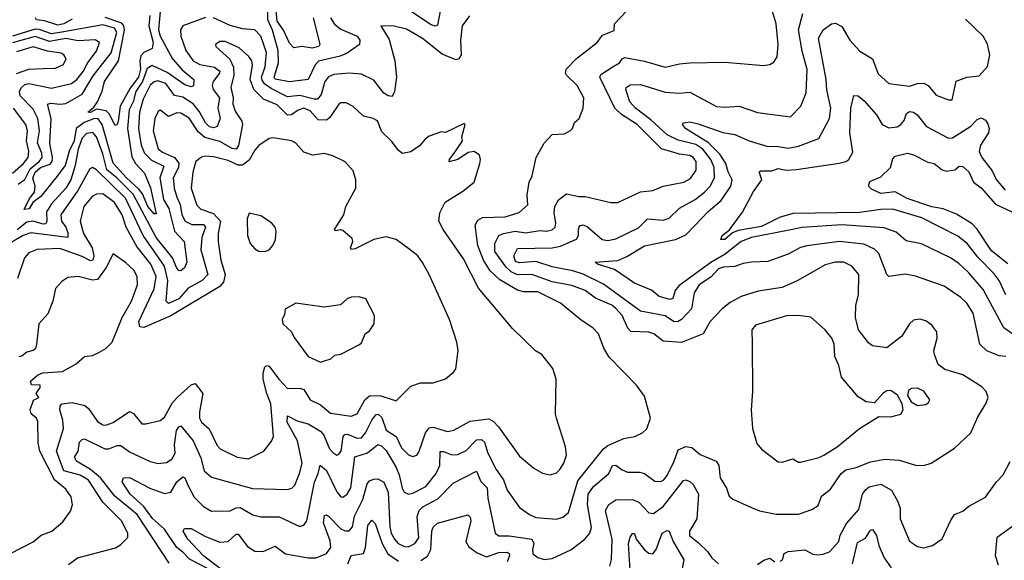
# Model space of a CAD drawing. Extents: x 1552294 to 1694791, y 811929 to 917222.
# Tile 388 of 643: x 1627470 to 1632267, y 909583 to 912215. Entities that reach past the tile are written whole.
import ezdxf

# ---------------------------------------------------------------- set-up
doc = ezdxf.new("R2010")
doc.units = 0

msp = doc.modelspace()

# ---------------------------------------------------------------- linework, layer by layer
at = {"layer": '0CON10XD'}
for points in [[(1628900.2, 912225), (1628917.2, 912155), (1628931.9, 912095), (1628926.9, 912085), (1628895, 912076.2), (1628845, 912084.5), (1628805, 912079.2), (1628785, 912101.9), (1628755.9, 912165), (1628725, 912209), (1628701.5, 912455)], [(1628984.1, 912224.1), (1629003.9, 912193.9), (1629035, 912168.9), (1629114.6, 912135), (1629126.8, 912115), (1629125.4, 912094.6), (1629065, 912052.6), (1629031.9, 912038.1), (1628926.5, 912013.5), (1628910.2, 911995), (1628875, 911924.7), (1628785, 911913.6), (1628715, 911925.4), (1628709.4, 911935), (1628731.5, 912005), (1628729.5, 912065), (1628701.4, 912165), (1628678.2, 912215), (1628677.8, 912285)], [(1629520, 912265), (1629505, 912189.2), (1629495, 912183.8), (1629475, 912190.9), (1629301.5, 912305)], [(1628375, 912226.7), (1628264.1, 912185.9), (1628253.7, 912166.3), (1628255.9, 912135.9), (1628278.9, 912065), (1628314.4, 912014.4), (1628347.1, 911997.1), (1628418.9, 911985), (1628444.6, 911965), (1628444, 911955), (1628413.1, 911915), (1628407.6, 911895), (1628413.2, 911875), (1628443, 911835), (1628435.2, 911785), (1628446, 911734), (1628432.5, 911695), (1628415, 911689), (1628395, 911693.7), (1628375, 911713.1), (1628346.3, 911766.3), (1628315.2, 911805), (1628265, 911838), (1628225, 911845.6), (1628182.2, 911905), (1628142.3, 911917.7), (1628125, 911912.9), (1628105, 911896.1), (1628071.1, 911828.9), (1628053, 911765), (1628049.6, 911685), (1628062.3, 911605), (1628078.8, 911565), (1628112.1, 911532.1), (1628172.5, 911502.5), (1628152.1, 911445), (1628170.2, 911340.2), (1628196.2, 911296.2), (1628224.9, 911184.9), (1628271.2, 911135), (1628284.2, 911035), (1628272.6, 911007.4), (1628255, 910992.1), (1628245, 910993.8), (1628235.4, 911005), (1628214.8, 911055), (1628134.9, 911155), (1628022.7, 911365), (1627943.8, 911445), (1627894.5, 911484.5), (1627875, 911561.5), (1627844.5, 911645), (1627826.6, 911666.6), (1627795, 911660.7), (1627775, 911639.3), (1627754.1, 911585), (1627739.6, 911505), (1627718.8, 911435), (1627695, 911395.7), (1627625, 911319.2), (1627600.3, 911279.7), (1627602.9, 911235), (1627597.9, 911222.1), (1627585, 911220.3), (1627535, 911234.9), (1627505, 911229.2), (1627458.2, 911191.8)], [(1627725, 912218), (1627685.5, 912195), (1627655, 912189.4), (1627590.6, 912210.6), (1627552.5, 912215), (1627547.5, 912225)], [(1628154.1, 912255), (1628146.8, 912166.8), (1628154.6, 912135), (1628213.8, 912025), (1628261.7, 911971.7), (1628317.9, 911925), (1628316.2, 911893.8), (1628305, 911888.1), (1628275, 911898.7), (1628188.8, 911958.8), (1628115, 911992.7), (1628091.5, 911978.5), (1628069, 911915), (1628055, 911895.3), (1628035.3, 911865), (1628022.5, 911815), (1628003.2, 911776.8), (1627995.9, 911685), (1628016.9, 911546.9), (1628035, 911514.7), (1628078.6, 911468.6), (1628106.8, 911396.8), (1628135, 911270), (1628125, 911270.4), (1628095, 911305.3), (1628067.7, 911367.7), (1628050.6, 911390.6), (1627990.1, 911445), (1627925, 911516.6), (1627871.8, 911705), (1627851.9, 911731.9), (1627835, 911733.5), (1627784.8, 911715.2), (1627744.8, 911685.2), (1627734.8, 911625), (1627710.9, 911575), (1627691.1, 911505), (1627646.8, 911445)], [(1628104.3, 912235.7), (1628099.1, 912185), (1628120.6, 912105), (1628115.2, 912074.8), (1628075, 912056.1), (1628060.9, 912039.1), (1628055.3, 912015), (1628058.5, 911975), (1628048.2, 911935), (1628008.2, 911881.8), (1627958.9, 911795), (1627949.7, 911720.3), (1627945, 911704.4), (1627935, 911700), (1627906.7, 911756.7), (1627892.1, 911772.1), (1627845, 911779.3), (1627815, 911764.3), (1627802.1, 911765), (1627830.9, 911789.1), (1627849.5, 911815), (1627871.9, 911868.1), (1627883.2, 911915), (1627952, 912015), (1627980.1, 912165), (1627977.5, 912185), (1627968.2, 912198.2), (1627886.2, 912226.2)], [(1628455, 909536.9), (1628365.7, 909605), (1628288.9, 909685), (1628266.7, 909725), (1628272.4, 909737.6), (1628305, 909737.3), (1628375, 909698.4), (1628445, 909670.4), (1628485, 909674.5), (1628525, 909710.6), (1628535, 909710.6), (1628579.5, 909649.5), (1628615, 909627.9), (1628656.7, 909625), (1628715, 909652), (1628765.8, 909615), (1628875, 909594.7), (1628915, 909595.3), (1628965, 909616.2), (1628985.2, 909644.7), (1628982.9, 909677.1), (1628950.9, 909765), (1628955, 909801.4), (1628965, 909804.4), (1628975, 909798.2), (1629035, 909735.7), (1629055, 909726.2), (1629075, 909726.6), (1629091.7, 909745), (1629102, 909798), (1629141.3, 909878.7), (1629163.7, 909955), (1629175, 909969.1), (1629195, 909978.5), (1629215, 909979.5), (1629245, 909963.3), (1629265.2, 909915), (1629273, 909745), (1629280.4, 909715), (1629295.5, 909685.5), (1629314.5, 909664.5), (1629345, 909649.4), (1629365, 909647.5), (1629395, 909664.6), (1629415, 909691.4), (1629407, 909795), (1629415.9, 909825), (1629435, 909842.4), (1629507.7, 909882.3), (1629581.5, 909958.5), (1629695, 910016.7), (1629717.1, 909967.1), (1629747.6, 909935), (1629750.9, 909885), (1629786.5, 909715), (1629805, 909701.8), (1629855, 909701.9), (1629965, 909686.3), (1629975.2, 909665.2), (1629967.8, 909635), (1629970, 909615), (1629995, 909596.7), (1630025, 909586.9), (1630065, 909591.1), (1630155.7, 909634.3), (1630224.1, 909685.9), (1630248.2, 909715), (1630256.8, 909743.2), (1630236.5, 909855), (1630239.4, 909905), (1630265, 909942.7), (1630340.6, 910005), (1630358.1, 910045), (1630375, 910045.8), (1630405, 910023.1), (1630432, 910012), (1630491.9, 910011.9), (1630515, 910006), (1630565, 909967.7), (1630593.4, 909966.6), (1630608.9, 909975), (1630623.9, 909996.1), (1630659.6, 910065), (1630678.5, 910121.5), (1630715, 910137.5), (1630745, 910131.8), (1630785, 910098.2), (1630862.9, 910065), (1630876.9, 910045), (1630882.2, 909985), (1630913.6, 909933.6), (1630926, 909895), (1630945, 909880), (1631038.8, 909838.8), (1631075, 909823.6), (1631155, 909807.8), (1631265, 909807.5), (1631329.2, 909830.8), (1631359.8, 909850.2), (1631376.9, 909895), (1631420.5, 909929.5), (1631472.7, 910005), (1631495, 910024), (1631545.2, 910034.8), (1631615, 910062.7), (1631684.7, 910075.3), (1631755, 910069.6), (1631835, 910046), (1631875, 910044.4), (1631911.2, 910055), (1632025, 910129.2), (1632105, 910204), (1632137.9, 910282.1), (1632176.7, 910345), (1632188, 910375), (1632179.2, 910405), (1632158.1, 910428.1), (1632065, 910485.4), (1631977.5, 910512.5), (1631945, 910536.9), (1631926.5, 910585), (1631924.5, 910605), (1631940, 910665), (1631939.2, 910695), (1631915, 910728), (1631885, 910749.2), (1631855, 910757.1), (1631825, 910752.5), (1631806, 910735), (1631767.5, 910675), (1631695, 910616.7), (1631625, 910627.1), (1631605, 910641.1), (1631557.3, 910705), (1631541.8, 910765), (1631544.7, 910825), (1631557.7, 910875), (1631557.9, 910975), (1631524.5, 911015), (1631485, 911035.3), (1631444.7, 911035.3), (1631395, 911021.8), (1631262, 910945), (1631185, 910911.8), (1631067.3, 910892.7), (1630985, 910867.9), (1630931.4, 910838.6), (1630892.4, 910807.6), (1630834.1, 910745), (1630799.4, 910685), (1630695, 910644.1), (1630605, 910649.3), (1630560, 910685), (1630535, 910693.5), (1630447.2, 910697.2), (1630432.5, 910712.5), (1630404.8, 910774.8), (1630375, 910809.7), (1630355, 910825.3), (1630275, 910859.5), (1630225, 910896.1), (1630160.3, 910920.3), (1630065, 910938.5), (1629965, 910973.8), (1629895, 910973.4), (1629865, 910987.5), (1629839.8, 911009.8), (1629785, 911086), (1629785.8, 911125), (1629805.2, 911164.8), (1629827.5, 911175), (1629884.8, 911185.2), (1629935, 911178.1), (1630005, 911188.9), (1630036.2, 911186.2), (1630065, 911191.6), (1630078.9, 911205), (1630082.8, 911225), (1630074.2, 911275), (1630077.3, 911305), (1630095, 911338.9), (1630135, 911366.7), (1630195, 911353.8), (1630225, 911354.4), (1630350, 911325), (1630385, 911325.8), (1630495, 911376.5), (1630555, 911383.5), (1630605.3, 911404.7), (1630705.6, 911424.4), (1630738.7, 911441.3), (1630766.7, 911483.3), (1630766.1, 911525), (1630751.6, 911545), (1630735, 911554), (1630685, 911559.8), (1630596.5, 911586.5), (1630477.8, 911705), (1630403, 911753), (1630369, 911785), (1630296.1, 911935), (1630301.5, 911948.5), (1630356.2, 911983.8), (1630392.2, 912005), (1630405.6, 912025), (1630418.1, 912031.9), (1630515, 912013.4), (1630615, 911984.6), (1630685, 912000.9), (1630735, 912005.5), (1630905, 912009.4), (1631095, 911993.1), (1631125, 911997.1), (1631145, 912008), (1631160.6, 912035), (1631165.5, 912095), (1631156.1, 912195), (1631138.1, 912255)], [(1629660.9, 912235), (1629626, 912185), (1629617.5, 912115), (1629621.1, 912045), (1629609.2, 912025), (1629595, 912019.5), (1629528.1, 912048.1), (1629433.2, 912123.2), (1629355, 912168.8), (1629295, 912183.3), (1629230, 912185), (1629269.7, 912119.7), (1629297.3, 912015), (1629305.9, 911935), (1629296.8, 911865), (1629285, 911841.9), (1629265, 911844.6), (1629245, 911857.3), (1629195, 911920.3), (1629135, 911950.5), (1629075, 911955.7), (1629001.3, 911948.7), (1628975, 911936.7), (1628956.1, 911913.9), (1628938.9, 911851.1), (1628921.1, 911828.9), (1628905, 911828), (1628835, 911846.6), (1628775, 911840.6), (1628695, 911880.9), (1628663.5, 911903.5), (1628650.7, 911920.7), (1628648, 911935), (1628665.6, 911985.6), (1628673.2, 912055), (1628645, 912134.5), (1628615, 912166.9), (1628555, 912171.6), (1628495, 912187.7), (1628415, 912224.8)], [(1629835.3, 911255.3), (1629903.8, 911276.2), (1629945.9, 911314.1), (1629942.5, 911362.5), (1629952.2, 911425), (1629966.9, 911455), (1629987.1, 911545), (1630025.7, 911614.3), (1630065, 911656), (1630125, 911660), (1630154.1, 911675.9), (1630163.3, 911685), (1630173.8, 911715), (1630195.8, 911735), (1630216, 911785), (1630219.2, 911835), (1630186.9, 911895), (1630134.2, 911945), (1630129.4, 911955), (1630133.1, 911975), (1630183.3, 912026.7), (1630284, 912105), (1630309.7, 912140.3), (1630367, 912163), (1630367.5, 912195), (1630424.2, 912255)], [(1632241.6, 910578.4), (1632183, 910603), (1632147.5, 910635), (1632115.7, 910785.7), (1632085.4, 910835), (1632055, 910862.9), (1631975, 910917.1), (1631835, 910966.5), (1631785, 910975.5), (1631704.3, 910964.3), (1631694.5, 910974.5), (1631656.2, 911076.2), (1631635, 911097.7), (1631582.3, 911122.3), (1631465, 911136.1), (1631305, 911114.7), (1631275, 911106.2), (1631215, 911072.9), (1631115, 911037.9), (1631035, 911035.4), (1630995, 911028.8), (1630955, 911013.4), (1630899.6, 911010.4), (1630875, 911001.9), (1630837.6, 910962.4), (1630780.4, 910925), (1630755.7, 910885), (1630742.7, 910807.3), (1630695, 910755.7), (1630675, 910744.8), (1630655, 910745.9), (1630615, 910772.9), (1630495, 910796.2), (1630315, 910928.3), (1630215, 910976), (1630165, 910993), (1630065, 911011.7), (1629985, 911038.6), (1629905, 911031.4), (1629885, 911038.3), (1629877.5, 911065), (1629895, 911100.4), (1630065, 911105.2), (1630105, 911113), (1630183.1, 911146.9), (1630192.7, 911165), (1630193.1, 911193.1), (1630198, 911212), (1630215, 911216.8), (1630236.7, 911206.7), (1630307.5, 911145), (1630335, 911140.3), (1630375, 911147.5), (1630485, 911201.8), (1630529.2, 911245), (1630605, 911239.7), (1630635, 911248.2), (1630685, 911297.1), (1630760.7, 911339.3), (1630807.3, 911375), (1630835, 911405.5), (1630854.8, 911445.2), (1630854.1, 911495), (1630837.8, 911535), (1630798.8, 911585), (1630765, 911607), (1630678.3, 911628.3), (1630625, 911654), (1630545, 911727.7), (1630470.3, 911785), (1630443.6, 911815), (1630423.9, 911876.1), (1630425.5, 911885), (1630445, 911897.6), (1630495, 911899.2), (1630615, 911863), (1630682.8, 911857.2), (1630735, 911862.7), (1630865, 911793.4), (1630905, 911788.7), (1630975, 911794.6), (1631065, 911763.1), (1631225, 911742.2), (1631275.8, 911794.2), (1631301.5, 911858.5), (1631307.6, 911972.4), (1631281.7, 912061.7), (1631264.4, 912165.6), (1631285.2, 912245)], [(1627646.8, 911445), (1627573.3, 911355), (1627534.7, 911325.3), (1627515.4, 911295), (1627491.4, 911291.4), (1627518.1, 911345), (1627542.8, 911375), (1627545.3, 911405), (1627533.3, 911443.3), (1627545, 911472.6), (1627571.3, 911495), (1627618.5, 911511.5), (1627628.7, 911525), (1627630.3, 911545), (1627616.8, 911613.2), (1627622.9, 911735), (1627606.2, 911803.8), (1627620.9, 911809.1), (1627665, 911803.9), (1627695, 911808.1), (1627775, 911852.9), (1627827.4, 911942.6), (1627915, 912054.8), (1627943, 912153), (1627932.3, 912175), (1627875, 912190.9), (1627675.1, 912154.9), (1627625, 912145.9), (1627565, 912168), (1627545, 912169), (1627435, 912134.8)], [(1631219.9, 911190.1), (1631035, 911154.4), (1630985, 911134.8), (1630907, 911073), (1630836.8, 911033.2), (1630680.8, 910919.2), (1630663.5, 910896.5), (1630652.9, 910857.1), (1630637.5, 910852.5), (1630585, 910867.5), (1630547.6, 910897.6), (1630465, 910932.7), (1630368.2, 910998.2), (1630285, 911024.7), (1630273.8, 911035), (1630385, 911042), (1630428.5, 911061.5), (1630515, 911114.7), (1630665.2, 911144.8), (1630715, 911167.5), (1630763.3, 911216.7), (1630825, 911281.8), (1630888.4, 911335), (1630935.4, 911404.6), (1630941, 911435), (1630921.6, 911475), (1630910.8, 911515), (1630880.8, 911560.8), (1630826.3, 911616.3), (1630713.3, 911685), (1630700, 911705), (1630705, 911713.3), (1630735, 911718.5), (1630775, 911708.5), (1630896.1, 911666.1), (1630955, 911656.7), (1631025, 911625.3), (1631115, 911597.9), (1631155, 911600), (1631215, 911590), (1631265, 911598.8), (1631363.8, 911636.2), (1631415, 911734.2), (1631422.9, 911785), (1631403.4, 911873.4), (1631400, 911925), (1631362.3, 912125), (1631385, 912165.6), (1631425, 912195.8), (1631445, 912199.4), (1631475, 912181.9), (1631514.6, 912115), (1631562.9, 912062.9), (1631625, 912025.6), (1631652.4, 911952.4), (1631705, 911905.5), (1631805, 911891.1), (1631845, 911905.4), (1631875, 911906.2), (1631895.8, 911895.8), (1631935, 911848.5), (1631995, 911825.7), (1632014, 911826), (1632033.3, 911916.7), (1632085, 911935.6), (1632145, 911942.5), (1632185, 911987.5), (1632197.3, 912045), (1632185, 912096.2), (1632164.7, 912134.7), (1632077.6, 912217.6)], [(1627462.3, 911415), (1627495, 911436.9), (1627520.5, 911489.5), (1627565.1, 911525), (1627579.9, 911545), (1627578.5, 911565), (1627557.1, 911615), (1627566.8, 911675), (1627558.7, 911735), (1627535, 911779.5), (1627472.1, 911845), (1627468.9, 911865), (1627476.4, 911883.6), (1627495, 911899.8), (1627515, 911904.8), (1627625, 911882), (1627723.1, 911905), (1627748.6, 911925), (1627781, 911965), (1627798.2, 912001.8), (1627845, 912061.8), (1627859.1, 912105), (1627836.9, 912116.9), (1627755, 912112.9), (1627694, 912124), (1627615, 912108.6), (1627545, 912133.8), (1627435, 912103)], [(1628198.5, 909568.5), (1628042.6, 909805), (1627932.8, 909895), (1627863, 909985), (1627815.6, 910025.6), (1627746.7, 910065), (1627736.8, 910085), (1627755.3, 910115), (1627762, 910158), (1627775, 910171.8), (1627785, 910173.8), (1627885, 910125.3), (1627905, 910125.3), (1627945, 910142), (1627962.4, 910142.4), (1628005, 910110.6), (1628105, 910064), (1628145, 910053.8), (1628185, 910058.4), (1628212, 910075), (1628226.8, 910105), (1628224.5, 910144.5), (1628234.4, 910215), (1628245, 910233.3), (1628255, 910236.9), (1628316, 910165), (1628352.4, 910082.4), (1628368.1, 910018.1), (1628405, 909986.9), (1628605, 909932.7), (1628775, 909927.5), (1628796, 909934), (1628810.7, 909949.3), (1628834.1, 910005), (1628845.8, 910055), (1628823, 910165), (1628772.8, 910255), (1628775, 910285.8), (1628822.2, 910262.2), (1628875, 910247.8), (1628935, 910211.6), (1628951.9, 910191.9), (1628979.7, 910125), (1628995, 910106.9), (1629015, 910095.5), (1629025, 910099.1), (1629036.1, 910115), (1629045.3, 910185), (1629054.5, 910195.5), (1629066.9, 910196.9), (1629115, 910177.8), (1629135, 910178.8), (1629155, 910202.9), (1629185.6, 910265), (1629205, 910290.4), (1629216, 910295), (1629235, 910277.8), (1629255.7, 910215.7), (1629304.1, 910185), (1629330.6, 910130.6), (1629365, 910096.7), (1629385, 910088.1), (1629404.5, 910095.5), (1629415, 910110), (1629446.8, 910203.2), (1629465, 910228.5), (1629485, 910231.8), (1629555, 910209.2), (1629585, 910217.1), (1629665, 910260.3), (1629755, 910270.9), (1629778.8, 910258.8), (1629802.8, 910232.8), (1629905, 910090.6), (1629975, 910031.9), (1630017.2, 910007.2), (1630055, 909999.4), (1630085, 910008.1), (1630102.2, 910025), (1630120.5, 910055), (1630133.5, 910095), (1630129.5, 910135), (1630085.8, 910274.2), (1630080.8, 910295), (1630084.1, 910464.1), (1630067, 910517), (1630013.8, 910585), (1629983.6, 910603.6), (1629871.1, 910711.1), (1629705, 910907.5), (1629631.6, 911051.6), (1629533.5, 911193.5), (1629511.4, 911235), (1629516.9, 911275), (1629543.8, 911326.2), (1629628.8, 911381.2), (1629683.8, 911425), (1629712.5, 911515), (1629715.7, 911535), (1629710.8, 911555), (1629684.2, 911574.2), (1629655, 911568.5), (1629605.3, 911534.7), (1629562.5, 911522.5), (1629564.2, 911535), (1629595, 911576.9), (1629626.7, 911625), (1629623.8, 911645), (1629640, 911705), (1629635, 911709.2), (1629545, 911666.7), (1629525, 911670), (1629465, 911647.5), (1629445, 911634.2), (1629418.2, 911601.8), (1629375, 911572.2), (1629335, 911563.8), (1629315, 911578.6), (1629282.5, 911622.5), (1629235, 911670), (1629212.7, 911722.7), (1629192, 911735), (1629145, 911745.4), (1629095, 911792.5), (1629060.4, 911810.4), (1629035, 911810.9), (1629025, 911804.4), (1628981.5, 911738.5), (1628965, 911726.3), (1628925, 911727.1), (1628885, 911771.7), (1628855, 911783.9), (1628826.2, 911775), (1628795, 911751.9), (1628775, 911750.2), (1628725, 911801), (1628658.7, 911828.7), (1628610.5, 911875), (1628593.3, 911925), (1628603.8, 911993.8), (1628600.3, 912015), (1628586.6, 912036.6), (1628538.9, 912078.9), (1628471.2, 912108.8), (1628445, 912109.4), (1628424, 912095), (1628426.2, 912085), (1628493.1, 912023.1), (1628511.1, 911985), (1628513.4, 911945), (1628498.6, 911885), (1628510.8, 911835), (1628508.9, 911805), (1628520.1, 911770.1), (1628551.6, 911721.6), (1628555.6, 911705), (1628536.6, 911603.4), (1628525, 911585.3), (1628505, 911588.3), (1628445, 911623), (1628371.7, 911641.7), (1628339, 911669), (1628295, 911735.3), (1628255, 911759.7), (1628235, 911761.8), (1628195, 911744.4), (1628155, 911774.2), (1628145, 911769.2), (1628128.5, 911735), (1628121.1, 911675), (1628145, 911587.3), (1628165, 911569.7), (1628225, 911544.8), (1628246, 911516), (1628243, 911495), (1628218, 911445), (1628222.2, 911395), (1628235, 911351.5), (1628251.2, 911315), (1628259.8, 911265), (1628275.8, 911235), (1628308.3, 911218.3), (1628365, 911217.3), (1628375, 911205.8), (1628357.5, 911155), (1628353, 911095), (1628386.5, 910975), (1628359.1, 910945), (1628291.3, 910908.7), (1628245, 910856.8), (1628195, 910832.7), (1628183.5, 910845), (1628191.2, 910945), (1628175, 911015.9), (1628072.3, 911165), (1627986.1, 911346.1), (1627845, 911484.7), (1627825, 911496.2), (1627811.6, 911488.4), (1627753.8, 911383.8), (1627670.8, 911265), (1627673.6, 911235), (1627694.8, 911205), (1627705, 911176.9), (1627704.6, 911155.4), (1627525, 911178.3), (1627486.9, 911165), (1627420.2, 911125)], [(1627455, 911953.1), (1627515, 911975.2), (1627585, 911977.1), (1627645, 911979.3), (1627683.1, 911996.9), (1627696.9, 912025), (1627685.8, 912045), (1627672, 912052), (1627605, 912061.5), (1627535, 912083.1), (1627455, 912059.1)], [(1632274.8, 910875), (1632242.4, 910945), (1632218.2, 910978.2), (1632138.4, 911058.4), (1632085.9, 911125), (1632041, 911161), (1631865, 911250.6), (1631725, 911293.1), (1631665, 911290.8), (1631564.2, 911275.8), (1631237.9, 911272.1), (1631175, 911253), (1631085, 911208.9), (1630970.8, 911189.2), (1630942.7, 911177.3), (1630905.5, 911145), (1630886.7, 911145), (1630892.5, 911165), (1630928.5, 911191.5), (1630992.5, 911277.5), (1631017, 911327), (1631045, 911378), (1631086.7, 911435), (1631073.3, 911475), (1631080.9, 911479.1), (1631135, 911480), (1631165, 911490.2), (1631205, 911482.1), (1631254.1, 911485.9), (1631463.3, 911516.7), (1631495.2, 911524.8), (1631509.6, 911535), (1631529.3, 911570.7), (1631515.3, 911665), (1631520, 911785), (1631535, 911846.2), (1631555, 911844.4), (1631585, 911820.5), (1631645, 911752.7), (1631672.7, 911705), (1631705, 911688.4), (1631745, 911693.5), (1631762.9, 911705), (1631779.2, 911725), (1631790.9, 911759.1), (1631805, 911769.1), (1631825, 911764.6), (1631842.3, 911752.3), (1631888.9, 911695), (1631995, 911638), (1632015, 911640.3), (1632103.8, 911696.2), (1632135, 911728.8), (1632155, 911737.5), (1632175, 911726.9), (1632187.8, 911707.8), (1632193.8, 911685), (1632190, 911665), (1632150.6, 911605), (1632145, 911573.8), (1632157.1, 911545), (1632208.9, 911478.9), (1632227, 911437), (1632272.1, 911385)], [(1627435, 911468), (1627488.5, 911515), (1627511, 911545), (1627514.8, 911575), (1627503.7, 911625), (1627507.8, 911675), (1627499.1, 911705), (1627439.6, 911785)], [(1627889.4, 910240.6), (1627925, 910254.1), (1628005, 910306.9), (1628025, 910297.8), (1628065, 910248.1), (1628085, 910246.9), (1628155, 910263.5), (1628175, 910280), (1628212.2, 910347.8), (1628236.5, 910375), (1628305, 910437.3), (1628325, 910443.1), (1628362.6, 910395), (1628345.8, 910305), (1628346.7, 910275), (1628356.4, 910255), (1628393.5, 910223.5), (1628431.5, 910141.5), (1628447.5, 910125), (1628528.8, 910085), (1628585, 910076.9), (1628660, 910115), (1628697.6, 910162.4), (1628706.9, 910185), (1628693.9, 910345), (1628673.5, 910395), (1628656.3, 910465), (1628656, 910494), (1628664.5, 910525), (1628675, 910531.4), (1628685, 910528.6), (1628733.4, 910465), (1628775, 910419.2), (1628835, 910420.8), (1628853.8, 910413.8), (1628884.8, 910364.8), (1628935, 910339.7), (1628985, 910299.2), (1629085, 910284.6), (1629115, 910296.4), (1629151.6, 910365), (1629175, 910382.9), (1629225, 910385.8), (1629305, 910358.6), (1629375, 910431.4), (1629422.4, 910447.6), (1629485, 910447.5), (1629544.1, 910465.9), (1629585, 910501.2), (1629594.2, 910515.8), (1629605.7, 910604.3), (1629600.6, 910645), (1629564.4, 910755), (1629465, 910973.8), (1629432.6, 911032.6), (1629409.4, 911065), (1629372.5, 911095), (1629305, 911145.7), (1629255, 911158.6), (1629195, 911145.3), (1629105, 911099.2), (1629085, 911096.2), (1629082.3, 911105), (1629093.6, 911135), (1629090.7, 911150.7), (1629045, 911188.6), (1629035, 911192.9), (1629007, 911187), (1629004.3, 911194.3), (1629050, 911265), (1629059.4, 911305), (1629108.1, 911395), (1629107.5, 911435), (1629095, 911480), (1629055, 911524), (1628995, 911552.9), (1628955, 911563.3), (1628896.1, 911556.1), (1628855, 911570), (1628813.3, 911615), (1628795, 911625.6), (1628705, 911640.6), (1628685, 911637.1), (1628635, 911603.3), (1628615, 911580), (1628588.3, 911531.7), (1628555, 911506.3), (1628535, 911507.5), (1628485, 911529), (1628415, 911547.4), (1628375, 911551.2), (1628355, 911546.8), (1628327.9, 911525), (1628313.4, 911473.4), (1628304.7, 911395), (1628332.9, 911312.9), (1628352.6, 911292.6), (1628415, 911271.6), (1628449.1, 911235), (1628437.3, 911175), (1628437.5, 911135), (1628450.3, 911045), (1628471.2, 910975), (1628462.6, 910937.4), (1628445, 910916.7), (1628206.9, 910773.1), (1628075, 910717), (1628055, 910720), (1628050.5, 910745), (1628125.9, 910905), (1628135.2, 910965), (1628109.1, 911025), (1628040.3, 911110.3), (1627989, 911205), (1627969.3, 911265), (1627932.4, 911325), (1627875, 911366.7), (1627845, 911365.3), (1627825, 911355.3), (1627782.7, 911305), (1627764.3, 911235), (1627781.6, 911175), (1627822.8, 911105), (1627831.3, 911065), (1627826.4, 911043.6), (1627815, 911041.8), (1627775, 911063), (1627665, 911101.7), (1627555, 911095.9), (1627515, 911080.4), (1627493.6, 911056.4), (1627458.8, 910955)], [(1632285, 911026.9), (1632205, 911090.3), (1632135.8, 911195), (1632110.8, 911220.8), (1632035, 911267.9), (1631968.9, 911295), (1631915, 911304), (1631793.6, 911345), (1631735, 911377), (1631665, 911369.2), (1631620.2, 911390.2), (1631606, 911405), (1631612.4, 911427.6), (1631665, 911450), (1631712.5, 911495), (1631725, 911537.5), (1631735, 911551.2), (1631795, 911565.5), (1631825, 911558.1), (1631895, 911522.2), (1631925, 911514.5), (1631965, 911484.5), (1631985, 911477.5), (1632026.4, 911483.6), (1632047.1, 911502.9), (1632065, 911501.1), (1632095.3, 911475), (1632117.8, 911425), (1632155, 911396.8), (1632225, 911317), (1632328.3, 911268.3)], [(1628665, 911085.8), (1628685, 911094.3), (1628702.9, 911115), (1628715.6, 911145), (1628719.2, 911185), (1628714, 911205), (1628696.8, 911226.8), (1628645, 911260), (1628587.5, 911272.5), (1628578.8, 911245), (1628580, 911165), (1628592.9, 911125), (1628615, 911099.2), (1628635, 911087.5), (1628665, 911085.8)], [(1628385, 909542), (1628297.6, 909587.6), (1628265, 909623), (1628234.9, 909644.9), (1628175, 909733.9), (1628117, 909787), (1628074.8, 909845), (1628007.7, 909905), (1627970, 909965), (1627976.2, 909985), (1628005, 909986.5), (1628104.5, 909934.5), (1628175, 909908.2), (1628206, 909914), (1628235, 909965.5), (1628265, 909989.4), (1628274.4, 909984.4), (1628288.5, 909948.5), (1628319.5, 909889.5), (1628365.5, 909845), (1628405, 909822.7), (1628495, 909823.8), (1628525, 909838.4), (1628545, 909839.4), (1628606.6, 909803.4), (1628645, 909794.7), (1628735, 909794.2), (1628835, 909746.9), (1628855, 909754.3), (1628868.5, 909775), (1628906.1, 909963.9), (1628924.8, 910005), (1628933.9, 910046.1), (1628965, 910020.3), (1629015, 909915.5), (1629035, 909891.5), (1629045, 909889.5), (1629065, 909905.4), (1629083.8, 909935), (1629103.6, 910086.4), (1629165, 910106.8), (1629215, 910146.8), (1629235, 910137.8), (1629255, 910117.5), (1629304.4, 910035), (1629319, 909999), (1629333.6, 909933.6), (1629343.3, 909915), (1629365, 909905.3), (1629385, 909910.2), (1629448.2, 909941.8), (1629499.5, 910005), (1629516.3, 910043.7), (1629518.1, 910111.9), (1629535, 910113.2), (1629575, 910095.7), (1629605, 910098.4), (1629645, 910117.2), (1629695, 910169.2), (1629720.7, 910170.7), (1629735, 910158.5), (1629751.1, 910105), (1629791.4, 910025), (1629827.7, 909975), (1629845, 909924.3), (1629905, 909840), (1629954, 909805), (1629985, 909791.8), (1630085, 909782.7), (1630117.1, 909792.9), (1630144, 909816), (1630189.7, 909970.3), (1630313.8, 910126.2), (1630335, 910141.8), (1630413.4, 910176.6), (1630467.5, 910185), (1630505, 910203.3), (1630525, 910222.5), (1630543.3, 910275), (1630515, 910382.5), (1630475.7, 910435.7), (1630342.6, 910572.6), (1630315.5, 910615.5), (1630289.4, 910685), (1630262.5, 910715), (1630205, 910751.9), (1630105.7, 910835), (1629995, 910889.5), (1629925, 910890), (1629895, 910897.5), (1629809.3, 910949.3), (1629762.7, 910992.7), (1629729.8, 911045), (1629701.6, 911115), (1629688.4, 911215), (1629701.6, 911238.4), (1629725, 911251.7), (1629835.3, 911255.3)], [(1632325, 910672.9), (1632264.7, 910714.7), (1632165, 910900.8), (1632095, 910982.5), (1632045, 911028.9), (1632005, 911056.1), (1631864.1, 911124.1), (1631788.4, 911138.4), (1631740.6, 911180.6), (1631682.3, 911202.2), (1631475, 911216.7), (1631283.1, 911203.1), (1631219.9, 911190.1)], [(1627425, 909615.4), (1627535, 909672.7), (1627575.4, 909704.6), (1627625.8, 909725), (1627679.8, 909770.2), (1627717.6, 909822.4), (1627727.4, 909852.6), (1627721.4, 909891.4), (1627695, 909929.4), (1627639.2, 909975), (1627567.7, 910115), (1627560, 910155), (1627559.1, 910259.1), (1627552.2, 910275), (1627526.1, 910296.1), (1627521, 910315), (1627537.8, 910362.2), (1627562.5, 910375), (1627550, 910395), (1627570, 910425), (1627570, 910435), (1627527.5, 910437.5), (1627523.3, 910455), (1627556.7, 910485), (1627582.5, 910495), (1627677.8, 910502.2), (1627745, 910540), (1627785, 910574.5), (1627825, 910580.4), (1627855, 910595.4), (1627888.9, 910615), (1627920.5, 910645), (1627968.6, 910765), (1628014.2, 910845), (1628044.7, 910924.7), (1628041.6, 910965), (1628025.4, 910995), (1627985, 911033.6), (1627925, 911076), (1627891.7, 911008.3), (1627849, 910951), (1627825, 910947.4), (1627755, 910965.4), (1627705, 910960.5), (1627675, 910940.6), (1627644, 910906), (1627631.9, 910845), (1627606.9, 910783.1), (1627562.5, 910735), (1627552.2, 910635), (1627546.9, 910615), (1627536.3, 910603.7), (1627505, 910595.6), (1627481.8, 910578.2), (1627465, 910574.4)], [(1628935, 910548), (1628955, 910554), (1628985.6, 910564.4), (1629005, 910581.2), (1629035, 910586.7), (1629125, 910633.3), (1629135, 910642.5), (1629152.5, 910685), (1629175, 910700), (1629196.7, 910735), (1629198.8, 910775), (1629156.1, 910856.1), (1629123.6, 910866.4), (1629085, 910863.8), (1629065, 910856.2), (1629033.1, 910826.9), (1628954.1, 910815.9), (1628815, 910835.7), (1628763.8, 910805), (1628760.5, 910779.5), (1628748.8, 910755), (1628752.5, 910735), (1628794.6, 910694.6), (1628807.6, 910667.6), (1628875.8, 910575.8), (1628935, 910548)], [(1631265, 910060), (1631275, 910061.2), (1631365, 910083.5), (1631388, 910095), (1631452.9, 910135), (1631562.5, 910225), (1631656.7, 910283.3), (1631715, 910281.4), (1631763.8, 910295), (1631774.2, 910315), (1631769.2, 910345), (1631747, 910387), (1631715, 910409.4), (1631695, 910407.5), (1631676.2, 910395), (1631635, 910350), (1631595, 910354.2), (1631555, 910378.1), (1631474.7, 910475), (1631461.3, 910531.3), (1631442.1, 910575), (1631439.1, 910635), (1631427.3, 910665), (1631394.3, 910705), (1631325, 910766.2), (1631264.3, 910774.3), (1631206.6, 910773.4), (1631055, 910728.6), (1631038, 910705), (1631039.1, 910639.1), (1631040, 910405), (1631034.4, 910315), (1631040.8, 910225), (1631061.4, 910151.4), (1631085, 910123.8), (1631165, 910062.5), (1631185, 910060.8), (1631237.5, 910077.5), (1631265, 910060)], [(1632275, 910574.6), (1632241.6, 910578.4)], [(1631845, 910335.8), (1631885, 910342), (1631898.8, 910351.2), (1631903.8, 910365), (1631875.8, 910405.8), (1631845, 910421.4), (1631815, 910418.6), (1631800.2, 910409.8), (1631795.5, 910385), (1631813.8, 910353.8), (1631845, 910335.8)], [(1627708.3, 909561.7), (1627751.4, 909595), (1627936.9, 909643.1), (1627961.8, 909658.2), (1627996.3, 909693.7), (1627997.1, 909715), (1627965.3, 909775), (1627875.6, 909865.6), (1627805, 909972.2), (1627765, 909997.4), (1627685, 910019.2), (1627648.5, 910115), (1627682.9, 910225), (1627680, 910265), (1627665.9, 910315), (1627666.7, 910333.3), (1627675, 910345.5), (1627725, 910350.6), (1627786.9, 910336.9), (1627805, 910322.7), (1627849.1, 910259.1), (1627875, 910242.8), (1627889.4, 910240.6)], [(1631175, 909578.8), (1631186, 909585), (1631194.4, 909615.6), (1631214.5, 909625.5), (1631295, 909633.3), (1631335, 909612.2), (1631355, 909610), (1631385, 909612.5), (1631415, 909623.5), (1631460.5, 909675), (1631468.3, 909705), (1631498.8, 909761.2), (1631559.2, 909830.8), (1631576.2, 909905), (1631592, 909928), (1631609.3, 909940.7), (1631665, 909953.3), (1631718.2, 909925), (1631748.8, 909868.8), (1631759.6, 909835), (1631759.4, 909785), (1631805.5, 909675.5), (1631845, 909649.2), (1631875, 909643.1), (1631917.5, 909655), (1631965, 909687.5), (1632004.5, 909775.5), (1632025, 909805.8), (1632065, 909822), (1632094, 909846), (1632175, 909890.8), (1632228.6, 909965), (1632261.5, 909998.5), (1632295.4, 910064.6)], [(1630345, 909553.8), (1630354.1, 909585.9), (1630357.1, 909685), (1630323.6, 909825), (1630340.6, 909855), (1630375, 909876.8), (1630455, 909878.2), (1630486.5, 909866.5), (1630535, 909814.4), (1630558.7, 909811.3), (1630605, 909844.7), (1630705, 909971.8), (1630715, 909974.7), (1630735, 909966.7), (1630751.5, 909951.5), (1630777.9, 909905), (1630769, 909785), (1630732.8, 909725), (1630733.1, 909703.1), (1630777.9, 909667.9), (1630821.9, 909625), (1630842, 909595), (1630875, 909566.2)], [(1629425, 909581.2), (1629457.5, 909602.5), (1629473.6, 909635), (1629477.7, 909725), (1629485, 909743.5), (1629505, 909763.6), (1629653.4, 909803.4), (1629665, 909792), (1629668.2, 909775), (1629644.2, 909675), (1629657.8, 909647.8), (1629699.2, 909619.2), (1629745, 909598.9), (1629805, 909621.2), (1629845, 909621.6), (1629855.2, 909615.2), (1629856.4, 909606.4), (1629845.6, 909575)], [(1629068.4, 909565), (1629085, 909605.4), (1629145, 909615.5), (1629154.8, 909645.2), (1629167, 909753), (1629185, 909777.9), (1629201.7, 909761.7), (1629236, 909665), (1629263.3, 909615), (1629315, 909577.7)], [(1631527.5, 909565), (1631551.4, 909668.6), (1631590.3, 909689.7), (1631615, 909728.8), (1631625, 909732), (1631645, 909703.8), (1631656.8, 909655), (1631682.7, 909595), (1631715.3, 909545.3)], [(1632238.5, 909558.5), (1632223.8, 909603.8), (1632233.1, 909695), (1632308.9, 909751.1)], [(1630444.4, 909535), (1630437.1, 909665), (1630444.1, 909695.9), (1630455, 909713.3), (1630465, 909712.5), (1630472.9, 909685), (1630514.3, 909634.3), (1630535, 909617.1), (1630555, 909613.5), (1630570.7, 909635), (1630600, 909715), (1630625, 909727.7), (1630635, 909724), (1630653.3, 909675), (1630705.9, 909585), (1630694.8, 909525.2)], [(1631065, 909562), (1631095, 909583.8), (1631125, 909592.5), (1631150, 909575)]]:
    msp.add_lwpolyline(points, dxfattribs=at)

doc.saveas('drawing.dxf')
